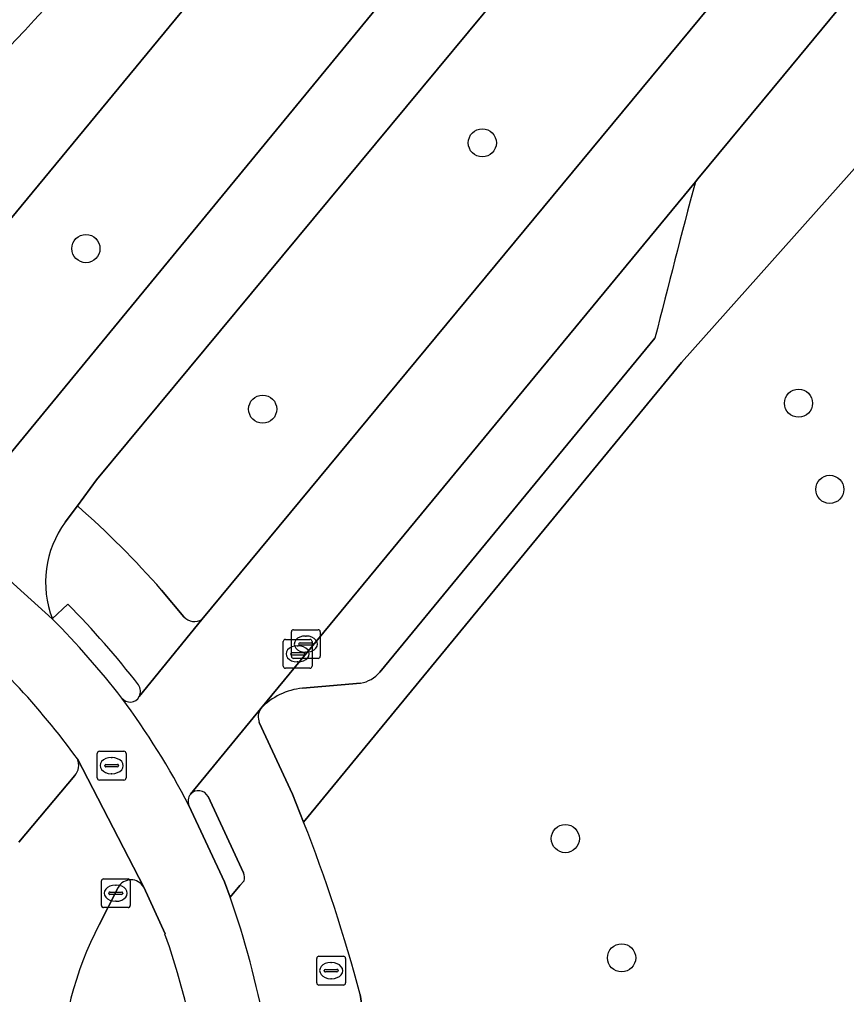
# Model space of a CAD drawing. Extents: x 155275 to 156265, y 382654 to 383635.
# Drawn here: x 155494.66 to 155523.39, y 382863.45 to 382897.33 of the extents above; entities that cross this region are included whole.
import ezdxf

# ---------------------------------------------------------------- set-up
doc = ezdxf.new("R2010")
doc.units = 0
for name, color, linetype in [('IMGEO_Berm_gesloten', 7, 'Continuous'), ('IMGEO_Berm_groen', 7, 'Continuous'), ('IMGEO_Boom', 7, 'Continuous'), ('IMGEO_Fietspad_gesloten', 7, 'Continuous'), ('IMGEO_Groenvoorziening', 7, 'Continuous'), ('IMGEO_Kolk', 7, 'Continuous'), ('IMGEO_Parkeervlak_open', 7, 'Continuous'), ('IMGEO_Rijbaan_lokaal_gesloten', 7, 'Continuous'), ('IMGEO_Rijbaan_regionaal_gesloten', 7, 'Continuous'), ('IMGEO_Rioolput', 7, 'Continuous'), ('IMGEO_Verkeerseiland_gesloten', 7, 'Continuous'), ('IMGEO_Verkeerseiland_open', 7, 'Continuous'), ('IMGEO_Voetpad_open', 7, 'Continuous')]:
    doc.layers.add(name, color=color, linetype=linetype)

msp = doc.modelspace()

# ---------------------------------------------------------------- linework, layer by layer
at = {"layer": 'IMGEO_Berm_gesloten'}
for points in [[(155499.713, 382865.552), (155498.973, 382867.184)], [(155498.088, 382867.171), (155497.428, 382865.876)]]:
    msp.add_lwpolyline(points, dxfattribs=at)
for centre, radius, start, end in [((155498.534, 382866.928), 0.508, 30.2571, 151.4261), ((155507.833, 382860.421), 11.749, 152.3328, 179.1354), ((155476.303, 382857.231), 24.844, 344.7681, 19.5671)]:
    msp.add_arc(centre, radius, start, end, dxfattribs=at)
at = {"layer": 'IMGEO_Berm_groen'}
for points in [[(155575.161, 382975.555), (155545.301, 382939.168), (155518.802, 382907.088), (155511.334, 382898.215), (155497.335, 382881.332), (155496.67, 382880.437)], [(155563.942, 382974.963), (155562.068, 382972.685), (155509.377, 382908.625), (155490.162, 382885.345)], [(155500.998, 382876.481), (155523.385, 382903.532), (155571.314, 382961.825)], [(155494.374, 382882.291), (155507.607, 382898.405), (155528.673, 382923.729), (155548.966, 382948.356)], [(155499.595, 382877.501), (155500.37, 382876.573)]]:
    msp.add_lwpolyline(points, dxfattribs=at)
for centre, radius, start, end in [((155474.902, 382855.825), 32.857, 41.2766, 48.5083), ((155500.742, 382876.92), 0.509, 223.0584, 300.2729)]:
    msp.add_arc(centre, radius, start, end, dxfattribs=at)
at = {"layer": 'IMGEO_Boom'}
for centre in [(155510.737, 382893.048), (155496.964, 382889.372), (155521.722, 382883.999), (155503.106, 382883.792), (155522.809, 382881.005), (155513.62, 382868.867), (155515.576, 382864.723)]:
    msp.add_circle(centre, 0.489, dxfattribs=at)
at = {"layer": 'IMGEO_Fietspad_gesloten'}
for points in [[(155575.161, 382975.555), (155572.789, 382977.41), (155548.966, 382948.356), (155528.673, 382923.729), (155507.607, 382898.405), (155494.374, 382882.291), (155493.817, 382881.613)], [(155496.244, 382879.863), (155496.67, 382880.437), (155497.335, 382881.332), (155511.334, 382898.215), (155518.802, 382907.088), (155545.301, 382939.168), (155575.161, 382975.555)], [(155491.82, 382880.63), (155490.83, 382880.538), (155492.095, 382879.625), (155493.359, 382878.709), (155494.579, 382877.609), (155495.798, 382876.506)], [(155495.798, 382876.506), (155494.579, 382877.609), (155493.359, 382878.709), (155492.095, 382879.625), (155490.83, 382880.538)], [(155496.668, 382871.636), (155498.973, 382867.184), (155499.713, 382865.552)], [(155501.972, 382866.835), (155501.779, 382867.37), (155500.542, 382870.018)]]:
    msp.add_lwpolyline(points, dxfattribs=at)
for centre, radius, start, end in [((155499.099, 382877.776), 3.536, 143.8252, 201.0391), ((155475.179, 382856.087), 26.525, 35.8881, 50.5264), ((155473.271, 382854.321), 31.617, 37.9162, 44.5616), ((155476.453, 382857.583), 27.109, 27.3023, 36.609), ((155472.657, 382856.523), 31.076, 10.7034, 19.3792), ((155476.303, 382857.231), 24.844, 344.7681, 19.5671)]:
    msp.add_arc(centre, radius, start, end, dxfattribs=at)
at = {"layer": 'IMGEO_Groenvoorziening'}
for points in [[(155523.867, 382892.372), (155517.653, 382885.419), (155504.528, 382869.442)], [(155506.498, 382863.449), (155506.769, 382861.666)]]:
    msp.add_lwpolyline(points, dxfattribs=at)
msp.add_arc((155452.656, 382849.071), 55.728, 14.9519, 21.4412, dxfattribs=at)
at = {"layer": 'IMGEO_Kolk'}
for p, q in [((155504.106, 382875.202), (155504.106, 382876.054)), ((155504.181, 382876.128), (155505.033, 382876.128)), ((155505.107, 382876.054), (155505.107, 382875.202)), ((155503.821, 382874.861), (155503.821, 382875.713)), ((155503.896, 382875.787), (155504.748, 382875.787)), ((155504.408, 382875.671), (155504.806, 382875.671)), ((155504.594, 382875.908), (155504.619, 382875.908)), ((155504.822, 382875.713), (155504.822, 382874.861)), ((155504.123, 382875.33), (155504.521, 382875.33)), ((155504.309, 382875.567), (155504.334, 382875.567)), ((155504.365, 382875.622), (155504.365, 382875.634)), ((155504.803, 382875.585), (155504.405, 382875.585)), ((155504.617, 382875.348), (155504.592, 382875.348)), ((155504.849, 382875.634), (155504.849, 382875.622)), ((155504.08, 382875.281), (155504.08, 382875.293)), ((155504.518, 382875.244), (155504.12, 382875.244)), ((155505.033, 382875.128), (155504.181, 382875.128)), ((155504.332, 382875.007), (155504.307, 382875.007)), ((155504.564, 382875.293), (155504.564, 382875.281)), ((155504.748, 382874.787), (155503.896, 382874.787)), ((155497.502, 382866.542), (155497.502, 382867.394)), ((155497.577, 382867.468), (155498.429, 382867.468)), ((155497.99, 382867.248), (155498.015, 382867.248)), ((155498.503, 382867.394), (155498.503, 382866.542)), ((155497.761, 382866.962), (155497.761, 382866.974)), ((155498.199, 382866.925), (155497.801, 382866.925)), ((155497.804, 382867.011), (155498.202, 382867.011)), ((155498.245, 382866.974), (155498.245, 382866.962)), ((155498.013, 382866.688), (155497.988, 382866.688)), ((155498.429, 382866.468), (155497.577, 382866.468))]:
    msp.add_line(p, q, dxfattribs=at)
for points in [[(155504.106, 382875.202), (155504.106, 382876.054)], [(155504.181, 382876.128), (155505.033, 382876.128)], [(155505.107, 382876.054), (155505.107, 382875.202)], [(155503.821, 382874.861), (155503.821, 382875.713)], [(155503.896, 382875.787), (155504.748, 382875.787)], [(155504.822, 382875.713), (155504.822, 382874.861)], [(155505.033, 382875.128), (155504.181, 382875.128)], [(155504.748, 382874.787), (155503.896, 382874.787)], [(155497.502, 382866.542), (155497.502, 382867.394)], [(155497.577, 382867.468), (155498.429, 382867.468)], [(155498.503, 382867.394), (155498.503, 382866.542)], [(155498.429, 382866.468), (155497.577, 382866.468)]]:
    msp.add_lwpolyline(points, dxfattribs=at)
for centre, radius, start, end in [((155504.183, 382876.052), 0.0765, 91.552, 178.448), ((155504.183, 382876.052), 0.0765, 91.552, 178.448), ((155505.031, 382876.052), 0.0765, 1.552, 88.448), ((155505.031, 382876.052), 0.0765, 1.552, 88.448), ((155503.898, 382875.711), 0.0765, 91.552, 178.448), ((155503.898, 382875.711), 0.0765, 91.552, 178.448), ((155504.405, 382875.631), 0.0403, 85.8775, 175.7526), ((155504.746, 382875.711), 0.0765, 1.552, 88.448), ((155504.746, 382875.711), 0.0765, 1.552, 88.448), ((155504.81, 382875.633), 0.0386, 1.7309, 96.639), ((155504.12, 382875.29), 0.0403, 85.8775, 175.7526), ((155504.402, 382875.621), 0.0366, 178.938, 274.7102), ((155504.525, 382875.292), 0.0386, 1.7309, 96.639), ((155504.806, 382875.628), 0.043, 264.8664, 352.4533), ((155504.117, 382875.28), 0.0366, 178.938, 274.7102), ((155504.183, 382875.204), 0.0765, 181.552, 268.448), ((155504.183, 382875.204), 0.0765, 181.552, 268.448), ((155504.521, 382875.287), 0.043, 264.8664, 352.4533), ((155505.031, 382875.204), 0.0765, 271.552, 358.448), ((155505.031, 382875.204), 0.0765, 271.552, 358.448), ((155503.898, 382874.863), 0.0765, 181.552, 268.448), ((155503.898, 382874.863), 0.0765, 181.552, 268.448), ((155504.746, 382874.863), 0.0765, 271.552, 358.448), ((155504.746, 382874.863), 0.0765, 271.552, 358.448), ((155497.579, 382867.392), 0.0765, 91.552, 178.448), ((155497.579, 382867.392), 0.0765, 91.552, 178.448), ((155498.427, 382867.392), 0.0765, 1.552, 88.448), ((155498.427, 382867.392), 0.0765, 1.552, 88.448), ((155497.801, 382866.971), 0.0403, 85.8775, 175.7526), ((155497.798, 382866.961), 0.0366, 178.938, 274.7102), ((155498.202, 382866.968), 0.043, 264.8664, 352.4533), ((155498.206, 382866.973), 0.0386, 1.7309, 96.639), ((155497.579, 382866.544), 0.0765, 181.552, 268.448), ((155497.579, 382866.544), 0.0765, 181.552, 268.448), ((155498.427, 382866.544), 0.0765, 271.552, 358.448), ((155498.427, 382866.544), 0.0765, 271.552, 358.448)]:
    msp.add_arc(centre, radius, start, end, dxfattribs=at)
for centre, major_axis, ratio, start_param, end_param in [((155504.593, 382875.628), (-0.387, 0.002), 0.722429, 4.712389, 7.853982), ((155504.618, 382875.628), (-0.39, 0.002), 0.717154, 1.570796, 4.712389), ((155504.308, 382875.287), (-0.387, 0.002), 0.722429, 4.712389, 7.853982), ((155504.333, 382875.287), (-0.39, 0.002), 0.717154, 1.570796, 4.712389), ((155497.989, 382866.968), (-0.387, 0.002), 0.722429, 4.712389, 7.853982), ((155498.014, 382866.968), (-0.39, 0.002), 0.717154, 1.570796, 4.712389)]:
    msp.add_ellipse(centre, major_axis=major_axis, ratio=ratio, start_param=start_param, end_param=end_param, dxfattribs=at)
at = {"layer": 'IMGEO_Parkeervlak_open'}
for points in [[(155518.138, 382891.696), (155503.043, 382873.39)], [(155507.173, 382874.652), (155516.736, 382886.257)], [(155504.492, 382874.093), (155506.507, 382874.273)]]:
    msp.add_lwpolyline(points, dxfattribs=at)
for centre, radius, start, end in [((155926.326, 382783.578), 422.264, 165.16457, 165.9267), ((155506.344, 382875.333), 1.073, 278.715, 320.5707), ((155504.711, 382871.797), 2.307, 95.448, 136.3139)]:
    msp.add_arc(centre, radius, start, end, dxfattribs=at)
at = {"layer": 'IMGEO_Rijbaan_lokaal_gesloten'}
for points in [[(155487.992, 382882.715), (155490.162, 382885.345), (155509.377, 382908.625), (155562.068, 382972.685)], [(155554.945, 382936.396), (155561.379, 382944.218), (155572.075, 382957.22), (155574.016, 382959.595), (155571.314, 382961.825), (155523.385, 382903.532), (155500.998, 382876.481), (155498.817, 382873.804)], [(155500.599, 382870.406), (155503.043, 382873.39), (155518.138, 382891.696), (155518.222, 382891.797), (155521.205, 382895.388), (155524.977, 382899.965), (155554.945, 382936.396)]]:
    msp.add_lwpolyline(points, dxfattribs=at)
for centre, radius, start, end in [((155362.899, 383019.401), 180.003, 315.4978, 320.28114), ((155498.498, 382873.974), 0.362, 218.3259, 331.9088), ((155476.453, 382857.583), 27.109, 27.3023, 36.609), ((155500.895, 382870.164), 0.382, 140.7967, 202.4886)]:
    msp.add_arc(centre, radius, start, end, dxfattribs=at)
at = {"layer": 'IMGEO_Rijbaan_regionaal_gesloten'}
for points in [[(155498.973, 382867.184), (155496.668, 382871.636)], [(155496.578, 382871.059), (155494.638, 382868.749)], [(155497.428, 382865.876), (155498.088, 382867.171)]]:
    msp.add_lwpolyline(points, dxfattribs=at)
for centre, radius, start, end in [((155496.182, 382871.416), 0.533, 317.9318, 24.3372), ((155498.534, 382866.928), 0.508, 30.2571, 151.4261), ((155507.833, 382860.421), 11.749, 152.3328, 179.1354)]:
    msp.add_arc(centre, radius, start, end, dxfattribs=at)
at = {"layer": 'IMGEO_Rioolput'}
for p, q in [((155497.359, 382870.977), (155497.359, 382871.829)), ((155497.434, 382871.903), (155498.286, 382871.903)), ((155497.847, 382871.683), (155497.872, 382871.683)), ((155498.36, 382871.829), (155498.36, 382870.977)), ((155497.618, 382871.397), (155497.618, 382871.409)), ((155498.056, 382871.36), (155497.658, 382871.36)), ((155497.661, 382871.446), (155498.059, 382871.446)), ((155498.102, 382871.409), (155498.102, 382871.397)), ((155497.87, 382871.123), (155497.845, 382871.123)), ((155498.286, 382870.903), (155497.434, 382870.903)), ((155504.986, 382863.852), (155504.986, 382864.704)), ((155505.061, 382864.778), (155505.913, 382864.778)), ((155505.474, 382864.558), (155505.499, 382864.558)), ((155505.987, 382864.704), (155505.987, 382863.852)), ((155505.245, 382864.272), (155505.245, 382864.284)), ((155505.683, 382864.235), (155505.285, 382864.235)), ((155505.288, 382864.321), (155505.686, 382864.321)), ((155505.729, 382864.284), (155505.729, 382864.272)), ((155505.497, 382863.998), (155505.472, 382863.998)), ((155505.913, 382863.778), (155505.061, 382863.778))]:
    msp.add_line(p, q, dxfattribs=at)
for points in [[(155497.359, 382870.977), (155497.359, 382871.829)], [(155497.434, 382871.903), (155498.286, 382871.903)], [(155498.36, 382871.829), (155498.36, 382870.977)], [(155498.286, 382870.903), (155497.434, 382870.903)], [(155504.986, 382863.852), (155504.986, 382864.704)], [(155505.061, 382864.778), (155505.913, 382864.778)], [(155505.987, 382864.704), (155505.987, 382863.852)], [(155505.913, 382863.778), (155505.061, 382863.778)]]:
    msp.add_lwpolyline(points, dxfattribs=at)
for centre, radius, start, end in [((155497.436, 382871.827), 0.0765, 91.552, 178.448), ((155497.436, 382871.827), 0.0765, 91.552, 178.448), ((155498.284, 382871.827), 0.0765, 1.552, 88.448), ((155498.284, 382871.827), 0.0765, 1.552, 88.448), ((155497.658, 382871.406), 0.0403, 85.8775, 175.7526), ((155497.655, 382871.396), 0.0366, 178.938, 274.7102), ((155498.059, 382871.403), 0.043, 264.8664, 352.4533), ((155498.063, 382871.408), 0.0386, 1.7309, 96.639), ((155497.436, 382870.979), 0.0765, 181.552, 268.448), ((155497.436, 382870.979), 0.0765, 181.552, 268.448), ((155498.284, 382870.979), 0.0765, 271.552, 358.448), ((155498.284, 382870.979), 0.0765, 271.552, 358.448), ((155505.063, 382864.702), 0.0765, 91.552, 178.448), ((155505.063, 382864.702), 0.0765, 91.552, 178.448), ((155505.911, 382864.702), 0.0765, 1.552, 88.448), ((155505.911, 382864.702), 0.0765, 1.552, 88.448), ((155505.285, 382864.281), 0.0403, 85.8775, 175.7526), ((155505.282, 382864.271), 0.0366, 178.938, 274.7102), ((155505.686, 382864.278), 0.043, 264.8664, 352.4533), ((155505.69, 382864.283), 0.0386, 1.7309, 96.639), ((155505.063, 382863.854), 0.0765, 181.552, 268.448), ((155505.063, 382863.854), 0.0765, 181.552, 268.448), ((155505.911, 382863.854), 0.0765, 271.552, 358.448), ((155505.911, 382863.854), 0.0765, 271.552, 358.448)]:
    msp.add_arc(centre, radius, start, end, dxfattribs=at)
for centre, major_axis, ratio, start_param, end_param in [((155497.846, 382871.403), (-0.387, 0.002), 0.722429, 4.712389, 7.853982), ((155497.871, 382871.403), (-0.39, 0.002), 0.717154, 1.570796, 4.712389), ((155505.473, 382864.278), (-0.387, 0.002), 0.722429, 4.712389, 7.853982), ((155505.498, 382864.278), (-0.39, 0.002), 0.717154, 1.570796, 4.712389)]:
    msp.add_ellipse(centre, major_axis=major_axis, ratio=ratio, start_param=start_param, end_param=end_param, dxfattribs=at)
at = {"layer": 'IMGEO_Verkeerseiland_gesloten'}
for points in [[(155496.34, 382877.019), (155495.798, 382876.506)], [(155494.638, 382868.749), (155496.578, 382871.059)]]:
    msp.add_lwpolyline(points, dxfattribs=at)
for centre, radius, start, end in [((155474.236, 382855.229), 31.038, 37.7069, 44.5898), ((155475.179, 382856.087), 26.525, 35.8881, 50.5264), ((155473.271, 382854.321), 31.617, 37.9162, 44.5616), ((155498.441, 382873.986), 0.418, 334.1689, 32.8268), ((155498.498, 382873.974), 0.362, 218.3259, 331.9088), ((155496.182, 382871.416), 0.533, 317.9318, 24.3372)]:
    msp.add_arc(centre, radius, start, end, dxfattribs=at)
at = {"layer": 'IMGEO_Verkeerseiland_open'}
for points in [[(155502.436, 382867.68), (155501.208, 382870.329)], [(155500.542, 382870.018), (155501.779, 382867.37), (155501.972, 382866.835), (155502.316, 382867.233), (155502.464, 382867.4)]]:
    msp.add_lwpolyline(points, dxfattribs=at)
for centre, radius, start, end in [((155500.895, 382870.164), 0.382, 140.7967, 202.4886), ((155500.878, 382870.168), 0.367, 26.0463, 139.5416), ((155502.015, 382867.497), 0.459, 347.8652, 23.556)]:
    msp.add_arc(centre, radius, start, end, dxfattribs=at)
at = {"layer": 'IMGEO_Voetpad_open'}
for points in [[(155558.839, 382934.901), (155554.945, 382936.396), (155524.977, 382899.965), (155521.205, 382895.388), (155518.222, 382891.797), (155518.138, 382891.696)], [(155502.988, 382872.897), (155504.145, 382870.406), (155504.528, 382869.442), (155517.653, 382885.419), (155523.867, 382892.372), (155527.511, 382896.822), (155533.433, 382904.053), (155535.603, 382906.193), (155538.767, 382910.535), (155558.839, 382934.901)], [(155516.736, 382886.257), (155507.173, 382874.652)], [(155496.67, 382880.437), (155496.244, 382879.863)], [(155500.37, 382876.573), (155499.595, 382877.501)], [(155495.798, 382876.506), (155496.34, 382877.019)], [(155498.817, 382873.804), (155500.998, 382876.481)], [(155506.507, 382874.273), (155504.492, 382874.093)], [(155503.043, 382873.39), (155500.599, 382870.406)], [(155504.528, 382869.442), (155504.145, 382870.406), (155502.988, 382872.897)], [(155501.208, 382870.329), (155502.436, 382867.68)], [(155502.464, 382867.4), (155502.316, 382867.233), (155501.972, 382866.835)], [(155506.769, 382861.666), (155506.498, 382863.449)]]:
    msp.add_lwpolyline(points, dxfattribs=at)
for centre, radius, start, end in [((155362.899, 383019.401), 180.003, 315.4978, 320.28114), ((155926.326, 382783.578), 422.264, 165.16457, 165.9267), ((155474.902, 382855.825), 32.857, 41.2766, 48.5083), ((155499.099, 382877.776), 3.536, 143.8252, 201.0391), ((155474.236, 382855.229), 31.038, 37.7069, 44.5898), ((155500.742, 382876.92), 0.509, 223.0584, 300.2729), ((155506.344, 382875.333), 1.073, 278.715, 320.5707), ((155498.441, 382873.986), 0.418, 334.1689, 32.8268), ((155504.711, 382871.797), 2.307, 95.448, 136.3139), ((155503.488, 382873.091), 0.536, 146.0666, 201.202), ((155503.488, 382873.091), 0.536, 146.0666, 201.202), ((155500.878, 382870.168), 0.367, 26.0463, 139.5416), ((155452.656, 382849.071), 55.728, 14.9519, 21.4412), ((155502.015, 382867.497), 0.459, 347.8652, 23.556), ((155472.657, 382856.523), 31.076, 10.7034, 19.3792)]:
    msp.add_arc(centre, radius, start, end, dxfattribs=at)

doc.saveas('drawing.dxf')
